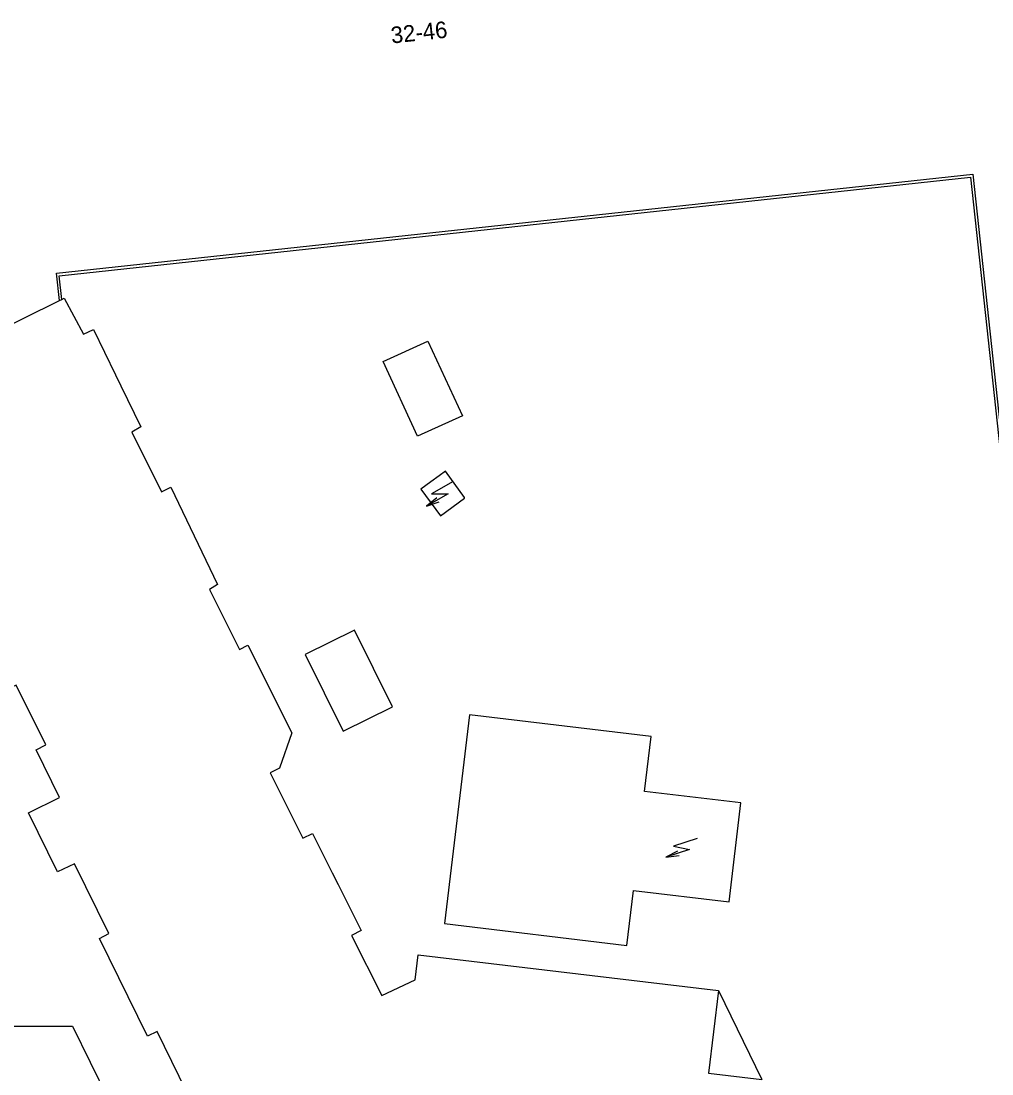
# Model space of a CAD drawing. Extents: x 132998 to 136004, y 396998 to 398512.
# Drawn here: x 134113.7 to 134172.3, y 397282 to 397345.5 of the extents above; entities that cross this region are included whole.
import ezdxf

# ---------------------------------------------------------------- set-up
doc = ezdxf.new("R2010")
doc.units = 0
for name, color, linetype in [('gg-anno-huisnummerreeks BGT', 7, 'Continuous'), ('gg-bbg-bijgebouw', 7, 'Continuous'), ('gg-bbg-hoofdgebouw', 7, 'Continuous'), ('gg-bbg-lage trafo', 7, 'Continuous'), ('gg-bbg-luifel en loopbrug', 7, 'Continuous'), ('gg-bbg-tussenscheiding', 7, 'Continuous'), ('gg-knt-verharding', 7, 'Continuous'), ('gt-symb-trafo symbool', 7, 'Continuous')]:
    doc.layers.add(name, color=color, linetype=linetype)

# ---------------------------------------------------------------- blocks, each defined once
blk = doc.blocks.new('gt0-HSP')
at = {"layer": 'gt-symb-trafo symbool'}
for points in [[(0.771, 0.746), (-0.529, -0.004), (0.471, -0.004), (-0.829, -0.754)], [(-0.217, -0.24), (-0.829, -0.754), (-0.077, -0.48)]]:
    blk.add_lwpolyline(points, dxfattribs=at)

msp = doc.modelspace()

# ---------------------------------------------------------------- linework, layer by layer
at = {"layer": 'gg-bbg-bijgebouw'}
for points in [[(134135.555, 397324.986), (134138.262, 397326.218), (134140.352, 397321.712), (134137.645, 397320.48), (134135.555, 397324.986)], [(134130.86, 397307.314), (134133.161, 397302.687), (134136.136, 397304.165), (134133.836, 397308.779), (134130.86, 397307.314)]]:
    msp.add_lwpolyline(points, dxfattribs=at)
at = {"layer": 'gg-bbg-hoofdgebouw'}
for p, q in [((134116.033, 397328.657), (134116.171, 397328.731)), ((134119.419, 397324.179), (134119.738, 397323.526)), ((134119.738, 397323.526), (134120.95, 397321.041)), ((134132.495, 397294.138), (134132.844, 397293.442))]:
    msp.add_line(p, q, dxfattribs=at)
for points in [[(134116.033, 397328.657), (134115.856, 397330.313), (134171.138, 397336.277), (134173.988, 397309.924), (134192.073, 397311.869)], [(134116.171, 397328.731), (134116.318, 397328.809), (134117.481, 397326.627), (134118.081, 397326.921), (134119.419, 397324.179)], [(134121.086, 397276.209), (134124.48, 397277.88), (134123.12, 397280.68), (134123.7, 397280.97), (134121.93, 397284.57), (134121.35, 397284.29), (134118.45, 397290.18), (134119.01, 397290.48), (134116.95, 397294.7), (134115.92, 397294.2), (134114.16, 397297.77), (134116.04, 397298.7), (134114.63, 397301.57), (134115.21, 397301.86), (134113.43, 397305.47), (134112.85, 397305.2), (134109.95, 397311.08), (134110.53, 397311.35), (134108.74, 397314.97), (134108.17, 397314.71), (134105.27, 397320.59), (134105.85, 397320.89)], [(134120.95, 397321.041), (134120.41, 397320.73), (134122.19, 397317.13), (134122.76, 397317.4), (134125.57, 397311.53), (134125.09, 397311.24), (134126.89, 397307.61), (134127.41, 397307.87), (134130.06, 397302.59), (134129.32, 397300.46), (134128.74, 397300.17), (134130.72, 397296.23), (134131.3, 397296.52), (134132.495, 397294.138)], [(134093.214, 397308.854), (134102.732, 397313.559), (134108.662, 397301.516), (134111.657, 397284.905), (134116.829, 397284.91), (134121.086, 397276.209)], [(134151.331, 397299.054), (134151.727, 397302.37), (134140.765, 397303.68), (134139.261, 397291.089), (134150.263, 397289.773), (134150.659, 397293.089)], [(134150.659, 397293.089), (134156.43, 397292.39), (134157.14, 397298.36), (134151.331, 397299.054)], [(134132.844, 397293.442), (134134.24, 397290.66), (134133.66, 397290.37), (134135.49, 397286.75), (134137.49, 397287.69), (134137.67, 397289.21), (134155.79, 397287.06)], [(134155.79, 397287.06), (134155.19, 397282.07), (134158.415, 397281.681)]]:
    msp.add_lwpolyline(points, dxfattribs=at)
at = {"layer": 'gg-bbg-lage trafo'}
msp.add_line((134138.943, 397318.095), (134138.439, 397317.729), dxfattribs=at)
for points in [[(134140.462, 397316.774), (134139.323, 397318.371), (134138.943, 397318.095)], [(134138.439, 397317.729), (134137.839, 397317.294), (134139.017, 397315.672), (134140.48, 397316.748), (134140.462, 397316.774)]]:
    msp.add_lwpolyline(points, dxfattribs=at)
at = {"layer": 'gg-bbg-luifel en loopbrug'}
msp.add_line((134155.79, 397287.06), (134158.415, 397281.681), dxfattribs=at)
at = {"layer": 'gg-bbg-tussenscheiding'}
msp.add_lwpolyline([(134103.71, 397325.234), (134110.628, 397328.642), (134111.678, 397326.512), (134116.033, 397328.657)], dxfattribs=at)
at = {"layer": 'gg-knt-verharding'}
for points in [[(134133.298, 397332.024), (134170.994, 397336.099), (134173.855, 397309.774), (134192.257, 397311.763), (134192.254, 397311.79)], [(134116.171, 397328.731), (134116.023, 397330.157), (134133.298, 397332.024)]]:
    msp.add_lwpolyline(points, dxfattribs=at)

# ---------------------------------------------------------------- block references
at = {"layer": 'gt-symb-trafo symbool'}
msp.add_blockref('gt0-HSP', (134139.014, 397317.011), dxfattribs=at)
at = {"layer": 'gt-symb-trafo symbool', "rotation": -12.242859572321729}
msp.add_blockref('gt0-HSP', (134153.588, 397295.649), dxfattribs=at)

# ---------------------------------------------------------------- texts
at = {"layer": 'gg-anno-huisnummerreeks BGT'}
msp.add_text('32-46', height=1, rotation=6.1, dxfattribs=at).set_placement((134136.08, 397344.159))

doc.saveas('drawing.dxf')
